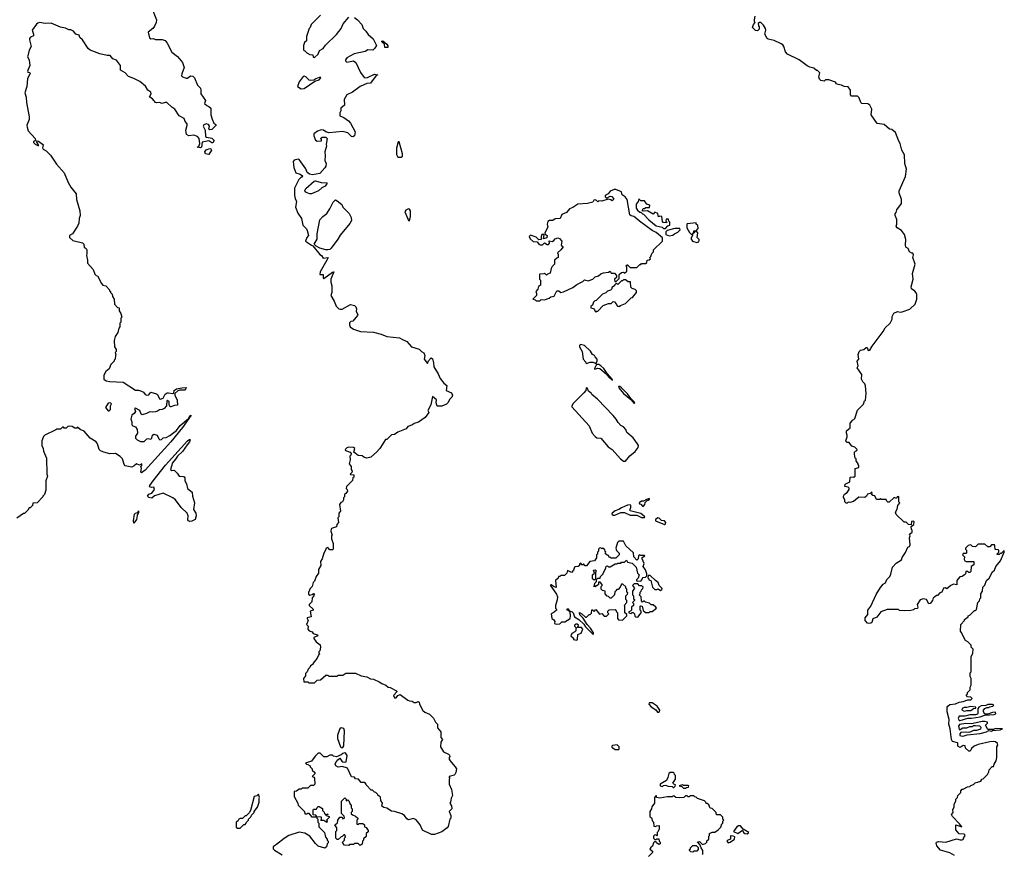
# Model space of a CAD drawing. Extents: x 1966327 to 2147849, y 395140 to 552178.
# Tile 305 of 316: x 2086296 to 2096648, y 512296 to 521066. Entities that reach past the tile are written whole.
import ezdxf

# ---------------------------------------------------------------- set-up
doc = ezdxf.new("R2010")
doc.units = 0

msp = doc.modelspace()

# ---------------------------------------------------------------- linework, layer by layer
at = {"layer": '0CON20XD'}
for points in [[(2087674, 521214), (2087733, 521065), (2087732, 521035), (2087713, 520997), (2087694, 520975), (2087646, 520935), (2087662, 520875), (2087675, 520866), (2087698, 520868), (2087725, 520859), (2087795, 520859), (2087825, 520846), (2087845, 520820), (2087895, 520726), (2087955, 520680), (2088009, 520615), (2088026, 520565), (2087999, 520495), (2087998, 520475), (2088007, 520465), (2088045, 520450), (2088055, 520450), (2088095, 520474), (2088115, 520471), (2088134, 520455), (2088166, 520376), (2088195, 520345), (2088200, 520325), (2088199, 520285), (2088250, 520215), (2088238, 520185), (2088262, 520162), (2088285, 520153), (2088306, 520136), (2088307, 520067), (2088321, 520021), (2088336, 519976), (2088358, 519965), (2088363, 519955), (2088315, 519910), (2088295, 519906), (2088286, 519915), (2088291, 519945), (2088282, 519962), (2088255, 519972), (2088231, 519959), (2088226, 519945), (2088246, 519905), (2088248, 519838), (2088260, 519830), (2088315, 519820), (2088339, 519795), (2088325, 519772), (2088315, 519772), (2088285, 519793), (2088215, 519778), (2088207, 519725), (2088195, 519718), (2088160, 519725), (2088178, 519732), (2088190, 519765), (2088181, 519815), (2088166, 519836), (2088125, 519850), (2088075, 519843), (2088050, 519860), (2088041, 519905), (2088056, 519956), (2088055, 519972), (2088035, 519994), (2088025, 520026), (2087974, 520054), (2087927, 520125), (2087895, 520146), (2087844, 520194), (2087824, 520196), (2087795, 520186), (2087765, 520196), (2087735, 520190), (2087722, 520195), (2087692, 520235), (2087665, 520250), (2087662, 520255), (2087678, 520285), (2087673, 520303), (2087644, 520325), (2087617, 520367), (2087558, 520415), (2087495, 520449), (2087439, 520469), (2087405, 520506), (2087356, 520536), (2087356, 520585), (2087315, 520641), (2087275, 520656), (2087248, 520688), (2087215, 520689), (2087137, 520707), (2087035, 520747), (2087015, 520762), (2086957, 520855), (2086928, 520878), (2086920, 520905), (2086885, 520913), (2086862, 520945), (2086835, 520959), (2086811, 520961), (2086776, 520976), (2086725, 520987), (2086625, 521030), (2086565, 521027), (2086505, 521037), (2086485, 521030), (2086472, 521018), (2086428, 520955), (2086442, 520915), (2086442, 520898), (2086408, 520882), (2086400, 520870), (2086398, 520855), (2086418, 520785), (2086395, 520747), (2086380, 520685), (2086379, 520675), (2086396, 520645), (2086402, 520585), (2086377, 520525), (2086380, 520515), (2086402, 520512), (2086406, 520505), (2086379, 520445), (2086372, 520365), (2086351, 520295), (2086365, 520250), (2086368, 520195), (2086394, 520045), (2086394, 520015), (2086372, 519955), (2086373, 519937), (2086386, 519896), (2086460, 519815), (2086462, 519795), (2086440, 519785), (2086440, 519775), (2086460, 519755), (2086485, 519742), (2086497, 519743), (2086472, 519785), (2086478, 519792), (2086495, 519789), (2086537, 519757), (2086541, 519745), (2086537, 519717), (2086542, 519705), (2086575, 519688), (2086620, 519640), (2086683, 519545), (2086764, 519454), (2086804, 519354), (2086832, 519305), (2086888, 519235), (2086894, 519174), (2086928, 519055), (2086930, 519005), (2086920, 518975), (2086917, 518925), (2086903, 518895), (2086852, 518815), (2086820, 518795), (2086820, 518775), (2086853, 518743), (2086957, 518717), (2086970, 518705), (2086973, 518673), (2086995, 518660), (2087000, 518645), (2087002, 518605), (2086998, 518585), (2087010, 518535), (2087010, 518505), (2087067, 518437), (2087085, 518390), (2087100, 518375), (2087115, 518370), (2087155, 518290), (2087170, 518275), (2087200, 518265), (2087240, 518225), (2087240, 518215), (2087250, 518205), (2087250, 518195), (2087268, 518178), (2087270, 518155), (2087290, 518125), (2087292, 518072), (2087325, 518040), (2087340, 518035), (2087343, 518003), (2087360, 517975), (2087370, 517935), (2087360, 517925), (2087360, 517885), (2087350, 517875), (2087350, 517835), (2087338, 517822), (2087328, 517775), (2087300, 517735), (2087288, 517692), (2087292, 517625), (2087310, 517595), (2087310, 517575), (2087300, 517565), (2087308, 517545), (2087303, 517537), (2087300, 517495), (2087290, 517485), (2087290, 517475), (2087255, 517440), (2087237, 517393), (2087200, 517365), (2087180, 517325), (2087182, 517285), (2087205, 517268), (2087245, 517260), (2087385, 517252), (2087515, 517168), (2087545, 517169), (2087575, 517159), (2087596, 517146), (2087615, 517123), (2087633, 517115), (2087655, 517120), (2087675, 517146), (2087735, 517130), (2087745, 517122), (2087765, 517077), (2087775, 517073), (2087805, 517085), (2087826, 517125), (2087845, 517140), (2087862, 517142), (2087907, 517133), (2087918, 517142), (2087921, 517165), (2087945, 517182), (2088000, 517195), (2088047, 517197), (2088035, 517167), (2087981, 517169), (2087960, 517160), (2087928, 517132), (2087927, 517115), (2087952, 517065), (2087955, 517010), (2087922, 517008), (2087885, 516992), (2087878, 516995), (2087868, 517015), (2087868, 517045), (2087851, 517059), (2087844, 517056), (2087840, 517005), (2087813, 516975), (2087795, 516964), (2087765, 516961), (2087745, 516947), (2087722, 516942), (2087695, 516936), (2087665, 516942), (2087628, 516922), (2087585, 516910), (2087572, 516915), (2087560, 516955), (2087515, 516978), (2087502, 516975), (2087514, 516945), (2087501, 516925), (2087475, 516904), (2087463, 516863), (2087474, 516835), (2087475, 516803), (2087485, 516792), (2087515, 516782), (2087532, 516755), (2087536, 516715), (2087513, 516685), (2087514, 516665), (2087532, 516645), (2087565, 516627), (2087605, 516629), (2087634, 516656), (2087645, 516659), (2087676, 516654), (2087686, 516664), (2087693, 516697), (2087705, 516706), (2087742, 516695), (2087757, 516655), (2087770, 516645), (2087785, 516648), (2087804, 516666), (2087835, 516671), (2087875, 516692), (2087945, 516746), (2087984, 516796), (2088069, 516871), (2088085, 516898), (2088100, 516905), (2088006, 516775), (2087884, 516626), (2087615, 516326), (2087575, 516298), (2087571, 516305), (2087577, 516345), (2087570, 516365), (2087580, 516375), (2087580, 516395), (2087555, 516380), (2087525, 516392), (2087499, 516371), (2087475, 516360), (2087404, 516374), (2087393, 516385), (2087375, 516445), (2087352, 516471), (2087304, 516504), (2087245, 516499), (2087180, 516515), (2087145, 516531), (2087131, 516545), (2087113, 516605), (2087101, 516625), (2087035, 516665), (2086975, 516739), (2086930, 516755), (2086905, 516780), (2086895, 516770), (2086875, 516770), (2086847, 516787), (2086815, 516790), (2086803, 516787), (2086785, 516770), (2086765, 516770), (2086755, 516780), (2086745, 516780), (2086725, 516760), (2086685, 516760), (2086675, 516750), (2086560, 516695), (2086545, 516680), (2086528, 516635), (2086528, 516585), (2086542, 516555), (2086547, 516527), (2086578, 516455), (2086580, 516285), (2086588, 516265), (2086570, 516215), (2086570, 516115), (2086558, 516072), (2086540, 516055), (2086540, 516045), (2086480, 515985), (2086435, 515980), (2086430, 515955), (2086405, 515930), (2086395, 515930), (2086380, 515905), (2086345, 515870), (2086335, 515870), (2086265, 515823)], [(2089815, 521088), (2089847, 521065), (2089894, 521015), (2089907, 520975), (2089936, 520946), (2089959, 520909), (2090011, 520865), (2090046, 520795), (2090031, 520765), (2090010, 520745), (2089955, 520748), (2089927, 520733), (2089813, 520707), (2089736, 520665), (2089721, 520645), (2089723, 520633), (2089735, 520619), (2089805, 520633), (2089830, 520615), (2089879, 520509), (2089917, 520457), (2089933, 520453), (2089952, 520458), (2090025, 520492), (2090060, 520485), (2090045, 520480), (2089985, 520397), (2089944, 520396), (2089876, 520365), (2089795, 520303), (2089735, 520277), (2089708, 520225), (2089712, 520168), (2089674, 520135), (2089672, 520108), (2089660, 520085), (2089660, 520055), (2089705, 520038), (2089753, 520003), (2089775, 519977), (2089824, 519885), (2089815, 519846), (2089797, 519833), (2089785, 519836), (2089747, 519877), (2089695, 519890), (2089547, 519877), (2089515, 519888), (2089490, 519905), (2089465, 519909), (2089426, 519894), (2089388, 519865), (2089387, 519845), (2089405, 519800), (2089425, 519790), (2089468, 519792), (2089470, 519805), (2089460, 519815), (2089475, 519830), (2089515, 519830), (2089527, 519817), (2089518, 519755), (2089522, 519735), (2089504, 519676), (2089509, 519635), (2089505, 519585), (2089517, 519555), (2089513, 519525), (2089503, 519507), (2089451, 519449), (2089375, 519433), (2089342, 519442), (2089320, 519460), (2089305, 519496), (2089235, 519597), (2089225, 519600), (2089183, 519587), (2089170, 519575), (2089178, 519512), (2089200, 519455), (2089245, 519442), (2089270, 519425), (2089265, 519410), (2089255, 519410), (2089230, 519385), (2089186, 519294), (2089186, 519216), (2089192, 519185), (2089207, 519155), (2089197, 519095), (2089220, 519030), (2089257, 518975), (2089274, 518904), (2089312, 518865), (2089319, 518849), (2089332, 518795), (2089316, 518774), (2089300, 518735), (2089364, 518694), (2089377, 518687), (2089452, 518595), (2089468, 518585), (2089485, 518558), (2089538, 518565), (2089526, 518535), (2089454, 518415), (2089450, 518385), (2089487, 518387), (2089488, 518348), (2089495, 518343), (2089585, 518410), (2089600, 518415), (2089567, 518335), (2089566, 518306), (2089577, 518265), (2089577, 518195), (2089568, 518165), (2089602, 518105), (2089624, 518054), (2089650, 518025), (2089665, 518020), (2089685, 518020), (2089775, 518070), (2089815, 518060), (2089830, 518045), (2089837, 518025), (2089833, 517995), (2089850, 517965), (2089848, 517955), (2089800, 517895), (2089778, 517892), (2089763, 517877), (2089762, 517855), (2089770, 517835), (2089805, 517812), (2089880, 517785), (2090015, 517779), (2090095, 517759), (2090155, 517734), (2090288, 517718), (2090313, 517705), (2090365, 517682), (2090415, 517623), (2090495, 517600), (2090520, 517575), (2090545, 517562), (2090556, 517534), (2090550, 517495), (2090585, 517450), (2090594, 517476), (2090622, 517508), (2090635, 517500), (2090648, 517455), (2090650, 517415), (2090695, 517340), (2090715, 517290), (2090754, 517244), (2090787, 517217), (2090780, 517165), (2090835, 517140), (2090848, 517115), (2090840, 517095), (2090820, 517075), (2090798, 517035), (2090785, 517022), (2090735, 517000), (2090685, 517000), (2090674, 517036), (2090677, 517067), (2090635, 517102), (2090618, 517015), (2090588, 516955), (2090597, 516935), (2090560, 516880), (2090488, 516832), (2090445, 516818), (2090425, 516804), (2090378, 516785), (2090358, 516762), (2090272, 516728), (2090235, 516703), (2090205, 516698), (2090155, 516650), (2090142, 516648), (2090125, 516620), (2090083, 516555), (2090048, 516515), (2089988, 516465), (2089945, 516452), (2089913, 516463), (2089897, 516477), (2089855, 516482), (2089810, 516515), (2089818, 516555), (2089807, 516567), (2089755, 516569), (2089735, 516563), (2089718, 516545), (2089720, 516535), (2089770, 516515), (2089782, 516502), (2089778, 516485), (2089768, 516475), (2089772, 516435), (2089760, 516395), (2089782, 516365), (2089782, 516335), (2089790, 516315), (2089787, 516303), (2089770, 516285), (2089775, 516280), (2089808, 516278), (2089810, 516255), (2089800, 516245), (2089795, 516220), (2089732, 516155), (2089728, 516135), (2089738, 516125), (2089742, 516105), (2089725, 516080), (2089710, 516075), (2089710, 516045), (2089700, 516035), (2089700, 516015), (2089690, 515995), (2089674, 515986), (2089658, 515965), (2089670, 515895), (2089650, 515875), (2089650, 515835), (2089640, 515825), (2089647, 515775), (2089630, 515755), (2089625, 515730), (2089575, 515712), (2089570, 515705), (2089567, 515685), (2089580, 515645), (2089573, 515635), (2089573, 515605), (2089590, 515555), (2089590, 515495), (2089585, 515490), (2089555, 515490), (2089535, 515512), (2089518, 515505), (2089512, 515485), (2089492, 515455), (2089477, 515393), (2089460, 515365), (2089462, 515325), (2089438, 515282), (2089438, 515245), (2089413, 515207), (2089395, 515160), (2089383, 515147), (2089372, 515105), (2089349, 515081), (2089331, 515041), (2089333, 515023), (2089345, 515012), (2089372, 515018), (2089385, 515030), (2089400, 515025), (2089390, 515015), (2089390, 515005), (2089370, 514985), (2089367, 514943), (2089340, 514915), (2089340, 514905), (2089380, 514865), (2089380, 514855), (2089350, 514845), (2089360, 514785), (2089320, 514775), (2089318, 514765), (2089328, 514745), (2089311, 514705), (2089328, 514685), (2089327, 514655), (2089338, 514638), (2089370, 514625), (2089380, 514610), (2089422, 514595), (2089430, 514585), (2089390, 514565), (2089390, 514555), (2089412, 514522), (2089455, 514490), (2089458, 514465), (2089450, 514425), (2089440, 514415), (2089440, 514405), (2089450, 514395), (2089442, 514388), (2089425, 514350), (2089380, 514295), (2089380, 514285), (2089352, 514268), (2089348, 514252), (2089330, 514235), (2089320, 514205), (2089302, 514188), (2089300, 514165), (2089280, 514135), (2089282, 514102), (2089325, 514100), (2089335, 514090), (2089395, 514090), (2089422, 514118), (2089458, 514122), (2089515, 514170), (2089535, 514170), (2089545, 514160), (2089635, 514160), (2089645, 514170), (2089695, 514170), (2089725, 514190), (2089825, 514190), (2089885, 514162), (2089945, 514152), (2089985, 514132), (2090015, 514128), (2090075, 514102), (2090105, 514082), (2090146, 514066), (2090170, 514045), (2090192, 514042), (2090257, 514007), (2090260, 513995), (2090226, 513955), (2090235, 513931), (2090255, 513933), (2090272, 513955), (2090295, 513968), (2090375, 513908), (2090395, 513899), (2090423, 513897)], [(2089460, 521115), (2089360, 521015), (2089350, 520985), (2089340, 520975), (2089312, 520888), (2089310, 520845), (2089290, 520825), (2089280, 520795), (2089280, 520745), (2089295, 520740), (2089315, 520718), (2089345, 520700), (2089378, 520698), (2089382, 520672), (2089395, 520670), (2089433, 520705), (2089448, 520742), (2089485, 520763), (2089511, 520799), (2089625, 520910), (2089677, 520975), (2089698, 521022), (2089755, 521094)], [(2095503, 515887), (2095522, 515918), (2095530, 515955), (2095550, 515985), (2095540, 515995), (2095540, 516045), (2095535, 516050), (2095522, 516048), (2095515, 516030), (2095492, 516038), (2095438, 515992), (2095425, 515990), (2095412, 516002), (2095405, 516020), (2095355, 516020), (2095345, 516030), (2095335, 516020), (2095305, 516020), (2095288, 516058), (2095265, 516060), (2095252, 516072), (2095260, 516085), (2095255, 516100), (2095238, 516082), (2095210, 516075), (2095200, 516055), (2095182, 516038), (2095118, 516042), (2095062, 515998), (2095025, 515988), (2095005, 515990), (2094995, 515980), (2094985, 515980), (2094973, 515993), (2094972, 516015), (2094958, 516038), (2094958, 516055), (2094968, 516075), (2094995, 516092), (2095018, 516125), (2095016, 516136), (2095005, 516148), (2094970, 516155), (2094975, 516180), (2095023, 516205), (2095027, 516253), (2095058, 516258), (2095065, 516250), (2095080, 516265), (2095080, 516345), (2095120, 516355), (2095120, 516375), (2095110, 516385), (2095110, 516395), (2095090, 516425), (2095090, 516445), (2095080, 516455), (2095073, 516497), (2095073, 516517), (2095082, 516528), (2095096, 516534), (2095100, 516545), (2095075, 516570), (2095045, 516580), (2095018, 516618), (2094995, 516618), (2094984, 516624), (2094981, 516635), (2094997, 516677), (2094997, 516697), (2094988, 516715), (2094988, 516742), (2095026, 516774), (2095028, 516822), (2095050, 516845), (2095052, 516858), (2095065, 516860), (2095075, 516870), (2095105, 516960), (2095168, 517022), (2095180, 517055), (2095190, 517065), (2095196, 517135), (2095190, 517215), (2095182, 517235), (2095160, 517255), (2095147, 517285), (2095150, 517335), (2095102, 517405), (2095110, 517425), (2095102, 517475), (2095120, 517495), (2095112, 517545), (2095124, 517576), (2095135, 517590), (2095173, 517597), (2095195, 517618), (2095206, 517616), (2095217, 517587), (2095235, 517588), (2095259, 517631), (2095376, 517785), (2095396, 517824), (2095448, 517872), (2095468, 517915), (2095470, 517945), (2095485, 517980), (2095525, 517998), (2095555, 517990), (2095576, 517994), (2095655, 518020), (2095710, 518075), (2095728, 518125), (2095728, 518175), (2095722, 518192), (2095709, 518209), (2095674, 518234), (2095668, 518255), (2095690, 518335), (2095683, 518395), (2095710, 518495), (2095688, 518565), (2095692, 518592), (2095685, 518610), (2095675, 518610), (2095652, 518625), (2095638, 518658), (2095612, 518672), (2095608, 518695), (2095613, 518753), (2095598, 518805), (2095569, 518849), (2095522, 518875), (2095512, 518895), (2095518, 518915), (2095518, 518965), (2095500, 519005), (2095500, 519025), (2095512, 519038), (2095520, 519065), (2095567, 519133), (2095567, 519175), (2095544, 519244), (2095544, 519265), (2095608, 519415), (2095620, 519495), (2095603, 519555), (2095600, 519645), (2095570, 519695), (2095552, 519765), (2095538, 519788), (2095505, 519880), (2095465, 519910), (2095440, 519915), (2095385, 519962), (2095310, 519975), (2095248, 520065), (2095257, 520125), (2095236, 520166), (2095215, 520180), (2095150, 520185), (2095140, 520195), (2095122, 520245), (2095105, 520260), (2095041, 520261), (2095030, 520275), (2095030, 520325), (2095005, 520360), (2094965, 520362), (2094937, 520377), (2094903, 520383), (2094885, 520390), (2094875, 520410), (2094802, 520432), (2094768, 520432), (2094755, 520420), (2094720, 520425), (2094705, 520440), (2094697, 520465), (2094707, 520507), (2094685, 520530), (2094675, 520530), (2094647, 520557), (2094605, 520568), (2094575, 520582), (2094490, 520645), (2094370, 520705), (2094348, 520728), (2094330, 520785), (2094320, 520800), (2094302, 520812), (2094227, 520847), (2094165, 520862), (2094155, 520870), (2094132, 520915), (2094140, 520955), (2094138, 520975), (2094115, 521010), (2094090, 521035), (2094073, 521037), (2094060, 521025), (2094063, 521003), (2094072, 520992), (2094070, 520965), (2094055, 520950), (2094032, 520952), (2094002, 520985), (2094010, 521015), (2094030, 521035), (2094023, 521043), (2094020, 521065), (2094030, 521105)], [(2090165, 520773), (2090134, 520774), (2090130, 520810), (2090102, 520835), (2090105, 520842), (2090115, 520844), (2090155, 520809), (2090165, 520792), (2090165, 520773)], [(2089255, 520338), (2089285, 520344), (2089400, 520420), (2089444, 520435), (2089462, 520455), (2089455, 520461), (2089445, 520458), (2089408, 520445), (2089389, 520431), (2089356, 520426), (2089341, 520431), (2089303, 520465), (2089285, 520471), (2089275, 520467), (2089235, 520411), (2089218, 520365), (2089255, 520338)], [(2088285, 519647), (2088250, 519655), (2088242, 519675), (2088255, 519698), (2088295, 519710), (2088305, 519708), (2088312, 519695), (2088285, 519647)], [(2090305, 519620), (2090319, 519631), (2090322, 519655), (2090285, 519783), (2090275, 519781), (2090259, 519715), (2090257, 519647), (2090272, 519621), (2090305, 519620)], [(2089365, 519234), (2089345, 519234), (2089308, 519248), (2089297, 519255), (2089294, 519265), (2089305, 519289), (2089392, 519368), (2089405, 519372), (2089464, 519354), (2089525, 519350), (2089530, 519345), (2089507, 519315), (2089473, 519297), (2089437, 519265), (2089365, 519234)], [(2091765, 518110), (2091778, 518122), (2091815, 518120), (2091862, 518135), (2091880, 518150), (2091915, 518158), (2091945, 518212), (2091965, 518212), (2091987, 518197), (2092015, 518202), (2092112, 518248), (2092155, 518280), (2092218, 518312), (2092235, 518328), (2092275, 518320), (2092302, 518328), (2092322, 518338), (2092345, 518360), (2092380, 518370), (2092405, 518392), (2092435, 518402), (2092485, 518410), (2092505, 518420), (2092515, 518400), (2092548, 518398), (2092570, 518375), (2092570, 518355), (2092550, 518335), (2092552, 518312), (2092565, 518310), (2092598, 518342), (2092600, 518385), (2092622, 518408), (2092645, 518410), (2092655, 518400), (2092678, 518422), (2092680, 518465), (2092670, 518475), (2092682, 518488), (2092688, 518488), (2092715, 518460), (2092785, 518460), (2092815, 518490), (2092825, 518490), (2092835, 518500), (2092875, 518500), (2092888, 518512), (2092892, 518538), (2092915, 518540), (2092928, 518552), (2092920, 518565), (2092930, 518575), (2092942, 518608), (2092960, 518625), (2092960, 518645), (2093053, 518735), (2093053, 518773), (2092988, 518828), (2092945, 518849), (2092812, 518945), (2092785, 518972), (2092754, 518994), (2092724, 519004), (2092710, 519015), (2092684, 519174), (2092662, 519202), (2092632, 519225), (2092623, 519255), (2092565, 519280), (2092545, 519280), (2092505, 519262), (2092482, 519235), (2092450, 519215), (2092452, 519202), (2092465, 519190), (2092505, 519208), (2092520, 519205), (2092540, 519185), (2092540, 519175), (2092525, 519160), (2092512, 519172), (2092482, 519178), (2092415, 519158), (2092385, 519160), (2092375, 519150), (2092360, 519165), (2092345, 519170), (2092334, 519166), (2092322, 519148), (2092265, 519132), (2092165, 519127), (2092111, 519089), (2092078, 519075), (2092045, 519038), (2091995, 519017), (2091980, 518975), (2091925, 518970), (2091900, 518955), (2091867, 518953), (2091847, 518943), (2091840, 518915), (2091850, 518885), (2091818, 518825), (2091820, 518810), (2091840, 518795), (2091837, 518773), (2091802, 518762), (2091810, 518805), (2091785, 518807), (2091777, 518785), (2091780, 518755), (2091755, 518752), (2091725, 518780), (2091665, 518800), (2091652, 518785), (2091662, 518762), (2091693, 518733), (2091735, 518730), (2091754, 518704), (2091767, 518697), (2091792, 518698), (2091815, 518720), (2091840, 518700), (2091855, 518700), (2091867, 518715), (2091862, 518738), (2091895, 518732), (2091912, 518745), (2091925, 518760), (2091955, 518772), (2091970, 518765), (2091997, 518737), (2091990, 518695), (2092010, 518675), (2091986, 518644), (2091950, 518615), (2091958, 518595), (2091957, 518563), (2091942, 518558), (2091920, 518535), (2091920, 518495), (2091895, 518470), (2091883, 518447), (2091875, 518400), (2091845, 518390), (2091835, 518380), (2091815, 518400), (2091808, 518392), (2091765, 518390), (2091760, 518385), (2091760, 518335), (2091770, 518325), (2091770, 518275), (2091752, 518258), (2091745, 518230), (2091723, 518207), (2091730, 518185), (2091728, 518165), (2091690, 518125), (2091715, 518120), (2091725, 518110), (2091765, 518110)], [(2089514, 518644), (2089452, 518662), (2089412, 518682), (2089393, 518705), (2089422, 518758), (2089422, 518815), (2089451, 518959), (2089484, 518996), (2089525, 519027), (2089556, 519075), (2089592, 519148), (2089615, 519170), (2089635, 519161), (2089683, 519123), (2089695, 519095), (2089759, 519029), (2089782, 518985), (2089783, 518955), (2089767, 518923), (2089665, 518800), (2089642, 518758), (2089569, 518661), (2089555, 518649), (2089535, 518644), (2089514, 518644)], [(2093085, 518870), (2093112, 518898), (2093130, 518905), (2093130, 518935), (2093120, 518945), (2093118, 518968), (2093092, 518968), (2093090, 518945), (2093100, 518935), (2093095, 518930), (2093063, 518933), (2093053, 518943), (2093048, 518995), (2093025, 519000), (2093012, 518992), (2093005, 519028), (2092975, 519040), (2092955, 519020), (2092897, 519057), (2092852, 519052), (2092840, 519065), (2092855, 519080), (2092865, 519080), (2092878, 519092), (2092918, 519092), (2092920, 519115), (2092890, 519125), (2092865, 519160), (2092825, 519160), (2092805, 519180), (2092800, 519155), (2092778, 519125), (2092778, 519085), (2092792, 519062), (2092815, 519040), (2092825, 519040), (2092843, 519023), (2092855, 519020), (2092911, 518961), (2092989, 518899), (2093052, 518882), (2093065, 518870), (2093085, 518870)], [(2090395, 518949), (2090405, 518995), (2090405, 519055), (2090395, 519073), (2090385, 519075), (2090357, 519063), (2090346, 519045), (2090375, 518971), (2090385, 518954), (2090395, 518949)], [(2093415, 518722), (2093435, 518730), (2093440, 518745), (2093440, 518755), (2093420, 518775), (2093427, 518823), (2093410, 518845), (2093430, 518870), (2093425, 518900), (2093410, 518915), (2093408, 518928), (2093315, 518920), (2093310, 518915), (2093310, 518875), (2093337, 518827), (2093355, 518810), (2093370, 518810), (2093380, 518820), (2093384, 518846), (2093400, 518845), (2093395, 518830), (2093370, 518810), (2093370, 518795), (2093352, 518765), (2093370, 518735), (2093415, 518722)], [(2093125, 518792), (2093162, 518798), (2093180, 518815), (2093215, 518830), (2093240, 518855), (2093238, 518868), (2093185, 518868), (2093102, 518848), (2093090, 518835), (2093090, 518805), (2093125, 518792)], [(2092355, 517990), (2092365, 518000), (2092375, 518000), (2092432, 518058), (2092485, 518080), (2092515, 518080), (2092535, 518100), (2092548, 518098), (2092568, 518078), (2092570, 518065), (2092582, 518052), (2092605, 518050), (2092612, 518058), (2092665, 518082), (2092725, 518140), (2092740, 518145), (2092780, 518195), (2092780, 518215), (2092768, 518228), (2092735, 518240), (2092722, 518252), (2092718, 518308), (2092695, 518310), (2092665, 518330), (2092645, 518330), (2092635, 518320), (2092622, 518318), (2092585, 518280), (2092575, 518290), (2092562, 518288), (2092550, 518275), (2092550, 518265), (2092522, 518248), (2092520, 518235), (2092508, 518222), (2092475, 518210), (2092458, 518192), (2092422, 518178), (2092358, 518112), (2092342, 518108), (2092330, 518095), (2092318, 518062), (2092302, 518048), (2092300, 518035), (2092328, 518028), (2092340, 518015), (2092342, 518002), (2092355, 517990)], [(2092355, 517450), (2092367, 517473), (2092368, 517495), (2092345, 517520), (2092340, 517535), (2092320, 517545), (2092298, 517578), (2092235, 517640), (2092192, 517648), (2092182, 517638), (2092182, 517625), (2092208, 517575), (2092220, 517495), (2092250, 517465), (2092250, 517455), (2092255, 517450), (2092295, 517462), (2092325, 517462), (2092355, 517450)], [(2092525, 517273), (2092530, 517275), (2092526, 517285), (2092473, 517343), (2092438, 517398), (2092405, 517426), (2092385, 517437), (2092362, 517438), (2092338, 517395), (2092341, 517391), (2092375, 517401), (2092397, 517397), (2092462, 517342), (2092489, 517305), (2092525, 517273)], [(2092665, 516422), (2092712, 516478), (2092766, 516525), (2092798, 516565), (2092802, 516585), (2092793, 516605), (2092745, 516668), (2092680, 516725), (2092668, 516755), (2092645, 516782), (2092617, 516797), (2092587, 516827), (2092566, 516865), (2092535, 516901), (2092371, 517075), (2092312, 517122), (2092305, 517137), (2092278, 517158), (2092265, 517186), (2092255, 517192), (2092251, 517189), (2092247, 517165), (2092229, 517141), (2092115, 517029), (2092101, 517005), (2092102, 516992), (2092283, 516795), (2092314, 516715), (2092345, 516680), (2092365, 516666), (2092405, 516663), (2092484, 516574), (2092526, 516546), (2092612, 516445), (2092645, 516423), (2092665, 516422)], [(2092755, 517030), (2092762, 517035), (2092756, 517045), (2092720, 517080), (2092685, 517131), (2092625, 517192), (2092605, 517208), (2092591, 517209), (2092594, 517195), (2092644, 517135), (2092720, 517070), (2092755, 517030)], [(2087225, 516952), (2087235, 516953), (2087249, 516965), (2087250, 517005), (2087262, 517025), (2087250, 517035), (2087225, 517031), (2087197, 516987), (2087225, 516952)], [(2088085, 515788), (2088069, 515795), (2088064, 515805), (2088066, 515845), (2088056, 515876), (2087993, 515933), (2087934, 516015), (2087907, 516035), (2087805, 516086), (2087713, 516057), (2087685, 516034), (2087655, 516038), (2087641, 516055), (2087654, 516076), (2087686, 516084), (2087712, 516125), (2087705, 516147), (2087684, 516144), (2087662, 516152), (2087664, 516165), (2087700, 516215), (2087830, 516380), (2088061, 516635), (2088085, 516652), (2088089, 516645), (2088082, 516625), (2088055, 516594), (2088008, 516522), (2087955, 516473), (2087935, 516443), (2087902, 516405), (2087883, 516333), (2087895, 516323), (2087915, 516328), (2087923, 516323), (2087952, 516295), (2087973, 516263), (2088015, 516262), (2088026, 516256), (2088032, 516245), (2088032, 516215), (2088048, 516185), (2088060, 516135), (2088110, 516095), (2088112, 516055), (2088132, 515985), (2088123, 515915), (2088147, 515875), (2088151, 515845), (2088142, 515808), (2088105, 515792), (2088085, 515788)], [(2092855, 515950), (2092870, 515965), (2092872, 515988), (2092892, 516008), (2092905, 516010), (2092918, 516022), (2092918, 516028), (2092885, 516020), (2092855, 516000), (2092835, 516000), (2092810, 515985), (2092812, 515972), (2092828, 515968), (2092845, 515950), (2092855, 515950)], [(2087495, 515770), (2087492, 515795), (2087504, 515865), (2087515, 515876), (2087538, 515882), (2087545, 515898), (2087545, 515880), (2087530, 515850), (2087525, 515808), (2087495, 515770)], [(2092835, 515828), (2092865, 515830), (2092870, 515835), (2092825, 515872), (2092715, 515900), (2092710, 515905), (2092722, 515935), (2092722, 515955), (2092713, 515963), (2092685, 515960), (2092625, 515932), (2092597, 515913), (2092555, 515900), (2092524, 515876), (2092520, 515865), (2092534, 515854), (2092553, 515853), (2092615, 515882), (2092655, 515882), (2092715, 515853), (2092785, 515852), (2092835, 515828)], [(2096125, 512272), (2096075, 512302), (2095979, 512329), (2095940, 512375), (2095932, 512405), (2095936, 512414), (2095955, 512422), (2096035, 512414), (2096145, 512450), (2096185, 512438), (2096205, 512438), (2096220, 512445), (2096220, 512455), (2096238, 512482), (2096235, 512490), (2096225, 512498), (2096175, 512500), (2096140, 512545), (2096140, 512595), (2096200, 512575), (2096178, 512608), (2096103, 512685), (2096092, 512705), (2096110, 512725), (2096108, 512755), (2096120, 512785), (2096120, 512815), (2096140, 512845), (2096140, 512865), (2096157, 512883), (2096160, 512905), (2096190, 512935), (2096190, 512955), (2096205, 512970), (2096215, 512970), (2096263, 512997), (2096285, 513000), (2096295, 513010), (2096325, 513020), (2096343, 513037), (2096400, 513055), (2096410, 513065), (2096410, 513075), (2096425, 513080), (2096470, 513125), (2096487, 513153), (2096490, 513175), (2096522, 513208), (2096535, 513210), (2096540, 513235), (2096562, 513268), (2096570, 513305), (2096570, 513415), (2096580, 513435), (2096575, 513450), (2096555, 513468), (2096535, 513473), (2096495, 513470), (2096375, 513442), (2096330, 513425), (2096302, 513398), (2096298, 513382), (2096285, 513370), (2096275, 513370), (2096242, 513402), (2096238, 513428), (2096215, 513430), (2096185, 513410), (2096160, 513425), (2096160, 513455), (2096155, 513460), (2096104, 513474), (2096094, 513494), (2096080, 513605), (2096066, 513655), (2096067, 513705), (2096048, 513785), (2096047, 513833), (2096054, 513846), (2096075, 513862), (2096135, 513868), (2096173, 513887), (2096215, 513892), (2096265, 513910), (2096295, 513910), (2096310, 513925), (2096295, 513940), (2096262, 513942), (2096250, 513955), (2096250, 513965), (2096260, 513975), (2096262, 513988), (2096290, 514015), (2096290, 514045), (2096300, 514065), (2096300, 514135), (2096290, 514155), (2096290, 514195), (2096300, 514205), (2096300, 514365), (2096317, 514403), (2096320, 514445), (2096300, 514465), (2096300, 514485), (2096265, 514520), (2096240, 514535), (2096193, 514623), (2096188, 514635), (2096192, 514705), (2096230, 514745), (2096230, 514755), (2096270, 514785), (2096270, 514795), (2096285, 514800), (2096335, 514850), (2096345, 514850), (2096357, 514863), (2096370, 514935), (2096387, 514953), (2096390, 514975), (2096400, 514985), (2096403, 515027), (2096420, 515055), (2096422, 515095), (2096444, 515116), (2096462, 515165), (2096489, 515191), (2096524, 515256), (2096544, 515276), (2096558, 515315), (2096607, 515375), (2096648, 515465), (2096648, 515478), (2096642, 515478), (2096615, 515450), (2096605, 515450), (2096595, 515440), (2096575, 515440), (2096570, 515445), (2096590, 515465), (2096590, 515485), (2096585, 515490), (2096552, 515492), (2096550, 515535), (2096545, 515540), (2096515, 515540), (2096495, 515520), (2096475, 515520), (2096445, 515550), (2096375, 515550), (2096345, 515522), (2096313, 515523), (2096295, 515540), (2096270, 515535), (2096240, 515505), (2096240, 515495), (2096250, 515485), (2096250, 515455), (2096245, 515450), (2096215, 515450), (2096210, 515435), (2096230, 515415), (2096227, 515387), (2096235, 515372), (2096247, 515367), (2096328, 515368), (2096328, 515332), (2096300, 515315), (2096298, 515262), (2096285, 515250), (2096275, 515250), (2096265, 515260), (2096245, 515260), (2096240, 515235), (2096230, 515225), (2096205, 515210), (2096180, 515205), (2096150, 515165), (2096148, 515122), (2096113, 515127), (2096086, 515114), (2096045, 515080), (2096025, 515088), (2096010, 515085), (2095990, 515045), (2095970, 515035), (2095945, 515010), (2095935, 515010), (2095915, 514990), (2095900, 514985), (2095892, 514955), (2095870, 514925), (2095855, 514922), (2095830, 514965), (2095795, 514973), (2095765, 514963), (2095731, 514915), (2095740, 514885), (2095737, 514873), (2095705, 514870), (2095692, 514858), (2095665, 514850), (2095595, 514848), (2095545, 514850), (2095535, 514860), (2095415, 514862), (2095350, 514835), (2095308, 514782), (2095267, 514763), (2095254, 514726), (2095244, 514716), (2095225, 514713), (2095209, 514719), (2095187, 514745), (2095187, 514775), (2095213, 514807), (2095214, 514856), (2095245, 514898), (2095302, 515018), (2095346, 515094), (2095375, 515128), (2095399, 515141), (2095412, 515178), (2095445, 515210), (2095456, 515234), (2095474, 515306), (2095511, 515349), (2095566, 515384), (2095573, 515407), (2095608, 515462), (2095633, 515517), (2095650, 515525), (2095657, 515543), (2095652, 515615), (2095658, 515635), (2095650, 515655), (2095678, 515675), (2095680, 515695), (2095673, 515703), (2095670, 515735), (2095698, 515755), (2095699, 515785), (2095695, 515790), (2095674, 515786), (2095668, 515752), (2095640, 515755), (2095615, 515780), (2095595, 515780), (2095512, 515862), (2095503, 515887)], [(2093075, 515754), (2093087, 515763), (2093090, 515775), (2093075, 515793), (2093045, 515798), (2093021, 515821), (2093005, 515827), (2092982, 515808), (2092980, 515795), (2093075, 515754)], [(2092325, 514600), (2092330, 514605), (2092328, 514615), (2092298, 514665), (2092262, 514702), (2092219, 514769), (2092184, 514804), (2092182, 514828), (2092206, 514816), (2092245, 514780), (2092255, 514780), (2092282, 514808), (2092295, 514810), (2092308, 514822), (2092312, 514858), (2092318, 514858), (2092335, 514840), (2092355, 514860), (2092392, 514812), (2092415, 514820), (2092442, 514792), (2092465, 514790), (2092490, 514815), (2092480, 514825), (2092480, 514845), (2092492, 514858), (2092555, 514860), (2092568, 514848), (2092570, 514835), (2092580, 514825), (2092580, 514765), (2092592, 514752), (2092635, 514750), (2092680, 514795), (2092678, 514808), (2092660, 514825), (2092660, 514895), (2092650, 514905), (2092680, 514935), (2092680, 514955), (2092670, 514965), (2092670, 515005), (2092688, 515022), (2092690, 515035), (2092680, 515045), (2092680, 515075), (2092670, 515085), (2092668, 515098), (2092638, 515128), (2092622, 515128), (2092610, 515095), (2092588, 515072), (2092575, 515070), (2092562, 515058), (2092553, 515047), (2092550, 515015), (2092515, 514980), (2092505, 514980), (2092488, 514998), (2092472, 515002), (2092450, 515025), (2092450, 515055), (2092425, 515060), (2092410, 515075), (2092410, 515105), (2092420, 515115), (2092420, 515125), (2092398, 515148), (2092382, 515148), (2092380, 515125), (2092365, 515110), (2092355, 515110), (2092345, 515100), (2092330, 515105), (2092340, 515115), (2092342, 515138), (2092360, 515155), (2092362, 515178), (2092375, 515190), (2092398, 515192), (2092402, 515208), (2092430, 515235), (2092430, 515245), (2092460, 515295), (2092462, 515318), (2092475, 515320), (2092485, 515310), (2092505, 515310), (2092555, 515340), (2092575, 515340), (2092585, 515350), (2092615, 515350), (2092625, 515360), (2092655, 515360), (2092675, 515380), (2092685, 515360), (2092735, 515350), (2092778, 515305), (2092790, 515245), (2092810, 515225), (2092798, 515192), (2092780, 515175), (2092782, 515162), (2092825, 515160), (2092838, 515172), (2092840, 515185), (2092852, 515198), (2092875, 515200), (2092890, 515215), (2092890, 515235), (2092877, 515277), (2092850, 515315), (2092860, 515345), (2092840, 515395), (2092842, 515408), (2092870, 515425), (2092865, 515430), (2092825, 515430), (2092813, 515437), (2092802, 515425), (2092797, 515393), (2092785, 515380), (2092752, 515415), (2092748, 515458), (2092670, 515530), (2092645, 515580), (2092595, 515580), (2092583, 515567), (2092562, 515505), (2092572, 515482), (2092600, 515455), (2092600, 515435), (2092565, 515400), (2092515, 515400), (2092505, 515410), (2092492, 515412), (2092488, 515428), (2092472, 515432), (2092452, 515452), (2092460, 515465), (2092450, 515475), (2092448, 515488), (2092428, 515508), (2092415, 515500), (2092405, 515510), (2092392, 515508), (2092380, 515495), (2092380, 515475), (2092370, 515465), (2092370, 515445), (2092360, 515435), (2092360, 515405), (2092338, 515372), (2092292, 515368), (2092255, 515320), (2092242, 515322), (2092225, 515340), (2092215, 515330), (2092205, 515330), (2092195, 515350), (2092182, 515338), (2092180, 515325), (2092168, 515312), (2092135, 515310), (2092130, 515305), (2092120, 515275), (2092098, 515252), (2092055, 515270), (2092048, 515242), (2092025, 515220), (2091985, 515220), (2091975, 515210), (2091962, 515208), (2091958, 515192), (2091930, 515165), (2091938, 515092), (2091915, 515098), (2091885, 515120), (2091873, 515117), (2091941, 515021), (2091951, 514995), (2091948, 514962), (2091930, 514905), (2091930, 514875), (2091940, 514865), (2091940, 514855), (2091915, 514832), (2091884, 514816), (2091890, 514765), (2091913, 514753), (2091922, 514735), (2091920, 514715), (2091935, 514708), (2091975, 514712), (2091995, 514730), (2092027, 514733), (2092082, 514765), (2092088, 514795), (2092082, 514832), (2092070, 514850), (2092055, 514850), (2092050, 514865), (2092055, 514870), (2092065, 514868), (2092070, 514850), (2092105, 514838), (2092116, 514826), (2092130, 514785), (2092176, 514756), (2092226, 514706), (2092245, 514678), (2092325, 514600)], [(2092335, 515170), (2092320, 515185), (2092320, 515225), (2092340, 515245), (2092330, 515275), (2092345, 515280), (2092360, 515265), (2092350, 515255), (2092350, 515185), (2092335, 515170)], [(2093035, 515060), (2093050, 515075), (2093048, 515085), (2093020, 515115), (2093010, 515145), (2092980, 515165), (2092925, 515220), (2092902, 515218), (2092900, 515195), (2092910, 515185), (2092910, 515175), (2092930, 515165), (2092950, 515095), (2092975, 515070), (2092995, 515070), (2093008, 515078), (2093035, 515060)], [(2092795, 514782), (2092830, 514825), (2092830, 514845), (2092820, 514855), (2092820, 514895), (2092825, 514900), (2092840, 514895), (2092852, 514852), (2092875, 514830), (2092915, 514830), (2092925, 514840), (2092945, 514840), (2092990, 514875), (2092986, 514886), (2092955, 514910), (2092935, 514912), (2092917, 514927), (2092875, 514940), (2092865, 514950), (2092855, 514950), (2092845, 514940), (2092832, 514952), (2092830, 514995), (2092810, 515015), (2092820, 515025), (2092820, 515045), (2092830, 515055), (2092832, 515068), (2092848, 515082), (2092850, 515095), (2092835, 515110), (2092812, 515112), (2092795, 515130), (2092755, 515130), (2092740, 515115), (2092760, 515085), (2092740, 515055), (2092740, 515015), (2092750, 515005), (2092750, 514975), (2092760, 514965), (2092760, 514955), (2092740, 514935), (2092750, 514925), (2092750, 514905), (2092730, 514885), (2092730, 514855), (2092718, 514842), (2092702, 514838), (2092700, 514825), (2092725, 514820), (2092735, 514830), (2092745, 514830), (2092760, 514815), (2092762, 514792), (2092773, 514783), (2092795, 514782)], [(2092155, 514540), (2092160, 514545), (2092163, 514597), (2092198, 514612), (2092218, 514655), (2092202, 514672), (2092162, 514672), (2092170, 514695), (2092157, 514707), (2092145, 514708), (2092130, 514695), (2092130, 514685), (2092150, 514665), (2092143, 514657), (2092142, 514638), (2092133, 514627), (2092100, 514610), (2092090, 514585), (2092118, 514558), (2092120, 514545), (2092155, 514540)], [(2090423, 513897), (2090445, 513884), (2090465, 513882), (2090485, 513892), (2090495, 513888), (2090498, 513865), (2090535, 513800), (2090555, 513780), (2090605, 513760), (2090648, 513718), (2090668, 513675), (2090688, 513655), (2090690, 513615), (2090722, 513575), (2090724, 513514), (2090740, 513495), (2090723, 513467), (2090720, 513415), (2090750, 513365), (2090805, 513340), (2090815, 513330), (2090818, 513315), (2090810, 513305), (2090813, 513283), (2090835, 513250), (2090876, 513206), (2090888, 513185), (2090882, 513145), (2090872, 513125), (2090865, 513118), (2090810, 513105), (2090810, 513095), (2090820, 513085), (2090810, 513075), (2090813, 513025), (2090837, 512967), (2090848, 512905), (2090832, 512875), (2090827, 512833), (2090820, 512825), (2090837, 512797), (2090838, 512765), (2090810, 512735), (2090828, 512695), (2090830, 512665), (2090820, 512655), (2090802, 512578), (2090790, 512565), (2090735, 512522), (2090656, 512494), (2090627, 512493), (2090531, 512541), (2090507, 512597), (2090465, 512648), (2090435, 512662), (2090385, 512648), (2090365, 512660), (2090340, 512695), (2090315, 512710), (2090236, 512736), (2090205, 512738), (2090155, 512773), (2090125, 512778), (2090104, 512794), (2090110, 512825), (2090093, 512853), (2090088, 512888), (2090075, 512900), (2090065, 512900), (2090060, 512915), (2090040, 512935), (2090025, 512940), (2090005, 512960), (2089992, 512962), (2089940, 513015), (2089940, 513025), (2089925, 513040), (2089885, 513040), (2089858, 513078), (2089825, 513080), (2089817, 513097), (2089785, 513100), (2089742, 513192), (2089685, 513209), (2089643, 513203), (2089618, 513218), (2089614, 513235), (2089620, 513250), (2089641, 513279), (2089663, 513297), (2089684, 513265), (2089695, 513259), (2089716, 513254), (2089730, 513260), (2089738, 513325), (2089726, 513346), (2089715, 513352), (2089695, 513348), (2089677, 513333), (2089625, 513312), (2089595, 513320), (2089585, 513330), (2089555, 513330), (2089525, 513310), (2089495, 513310), (2089455, 513350), (2089435, 513350), (2089401, 513319), (2089364, 513266), (2089302, 513245), (2089313, 513233), (2089325, 513232), (2089350, 513215), (2089350, 513205), (2089370, 513185), (2089372, 513172), (2089400, 513145), (2089398, 513132), (2089370, 513105), (2089388, 513098), (2089397, 513087), (2089400, 513025), (2089385, 513010), (2089352, 513008), (2089325, 512980), (2089265, 512980), (2089255, 512970), (2089235, 512970), (2089205, 512950), (2089182, 512948), (2089180, 512895), (2089220, 512825), (2089222, 512802), (2089290, 512735), (2089292, 512712), (2089315, 512710), (2089325, 512720), (2089335, 512720), (2089365, 512680), (2089420, 512680), (2089408, 512698), (2089382, 512702), (2089380, 512755), (2089385, 512760), (2089418, 512762), (2089422, 512778), (2089435, 512790), (2089445, 512790), (2089478, 512768), (2089480, 512745), (2089498, 512728), (2089500, 512715), (2089512, 512702), (2089520, 512700), (2089525, 512710), (2089540, 512705), (2089520, 512700), (2089525, 512690), (2089550, 512685), (2089548, 512672), (2089520, 512645), (2089530, 512635), (2089525, 512620), (2089495, 512640), (2089462, 512642), (2089470, 512655), (2089468, 512678), (2089420, 512680), (2089420, 512665), (2089430, 512655), (2089430, 512625), (2089440, 512615), (2089440, 512575), (2089500, 512515), (2089510, 512465), (2089530, 512445), (2089530, 512435), (2089540, 512425), (2089540, 512405), (2089530, 512395), (2089520, 512365), (2089505, 512350), (2089435, 512372), (2089405, 512400), (2089346, 512476), (2089295, 512510), (2089235, 512518), (2089125, 512483), (2089075, 512453), (2088995, 512388), (2088974, 512376), (2088962, 512365), (2088962, 512345), (2088975, 512328), (2089055, 512279)], [(2093015, 513780), (2093024, 513786), (2093025, 513802), (2092999, 513845), (2092945, 513881), (2092915, 513880), (2092912, 513865), (2092935, 513837), (2092984, 513804), (2093002, 513782), (2093015, 513780)], [(2096172, 513692), (2096185, 513692), (2096265, 513718), (2096305, 513717), (2096395, 513731), (2096445, 513750), (2096540, 513755), (2096560, 513765), (2096555, 513780), (2096525, 513778), (2096475, 513760), (2096445, 513760), (2096428, 513785), (2096428, 513802), (2096445, 513820), (2096465, 513830), (2096485, 513830), (2096493, 513837), (2096527, 513843), (2096538, 513855), (2096525, 513862), (2096475, 513862), (2096455, 513852), (2096405, 513848), (2096380, 513835), (2096370, 513815), (2096370, 513765), (2096365, 513760), (2096345, 513752), (2096285, 513752), (2096235, 513740), (2096175, 513740), (2096162, 513715), (2096172, 513692)], [(2096225, 513792), (2096255, 513800), (2096295, 513798), (2096325, 513820), (2096348, 513822), (2096350, 513835), (2096295, 513842), (2096255, 513832), (2096225, 513832), (2096205, 513820), (2096200, 513805), (2096225, 513792)], [(2089675, 513408), (2089695, 513410), (2089704, 513426), (2089712, 513585), (2089705, 513610), (2089675, 513618), (2089663, 513607), (2089645, 513560), (2089636, 513534), (2089637, 513505), (2089668, 513415), (2089675, 513408)], [(2096205, 513529), (2096225, 513531), (2096257, 513543), (2096395, 513556), (2096460, 513575), (2096485, 513590), (2096515, 513583), (2096525, 513590), (2096605, 513594), (2096630, 513605), (2096555, 513608), (2096535, 513600), (2096475, 513600), (2096452, 513645), (2096470, 513665), (2096470, 513675), (2096445, 513682), (2096415, 513682), (2096305, 513660), (2096245, 513662), (2096178, 513652), (2096168, 513635), (2096175, 513600), (2096185, 513600), (2096213, 513617), (2096255, 513618), (2096285, 513630), (2096315, 513630), (2096325, 513640), (2096345, 513642), (2096386, 513636), (2096402, 513622), (2096397, 513603), (2096355, 513590), (2096325, 513590), (2096297, 513573), (2096275, 513568), (2096245, 513572), (2096192, 513568), (2096180, 513555), (2096182, 513535), (2096205, 513529)], [(2092595, 513390), (2092600, 513395), (2092598, 513415), (2092576, 513436), (2092528, 513432), (2092520, 513425), (2092522, 513412), (2092555, 513390), (2092595, 513390)], [(2093175, 512990), (2093188, 513002), (2093190, 513015), (2093172, 513022), (2093162, 513035), (2093190, 513075), (2093190, 513115), (2093180, 513125), (2093178, 513138), (2093167, 513147), (2093135, 513148), (2093120, 513135), (2093112, 513095), (2093097, 513063), (2093030, 513025), (2093030, 513005), (2093055, 513000), (2093065, 513010), (2093085, 513012), (2093115, 513002), (2093155, 513000), (2093165, 512990), (2093175, 512990)], [(2093295, 512980), (2093305, 512990), (2093328, 512992), (2093330, 513005), (2093325, 513010), (2093275, 513010), (2093265, 513018), (2093230, 513005), (2093258, 512998), (2093275, 512980), (2093295, 512980)], [(2088615, 512560), (2088652, 512598), (2088665, 512600), (2088678, 512612), (2088680, 512625), (2088700, 512645), (2088700, 512655), (2088728, 512682), (2088732, 512698), (2088760, 512725), (2088760, 512735), (2088797, 512783), (2088812, 512835), (2088812, 512878), (2088818, 512885), (2088805, 512920), (2088788, 512902), (2088760, 512895), (2088722, 512748), (2088708, 512722), (2088678, 512692), (2088665, 512690), (2088638, 512662), (2088615, 512662), (2088600, 512655), (2088590, 512635), (2088570, 512625), (2088572, 512572), (2088585, 512560), (2088615, 512560)], [(2089875, 512380), (2089855, 512400), (2089815, 512400), (2089805, 512390), (2089765, 512390), (2089755, 512380), (2089712, 512382), (2089692, 512402), (2089690, 512415), (2089710, 512435), (2089710, 512455), (2089720, 512465), (2089715, 512490), (2089705, 512490), (2089688, 512472), (2089675, 512470), (2089645, 512440), (2089632, 512442), (2089620, 512455), (2089620, 512525), (2089630, 512535), (2089630, 512565), (2089610, 512595), (2089622, 512608), (2089638, 512612), (2089640, 512645), (2089662, 512678), (2089688, 512678), (2089695, 512660), (2089710, 512665), (2089708, 512688), (2089680, 512715), (2089680, 512845), (2089715, 512880), (2089730, 512865), (2089730, 512850), (2089745, 512860), (2089758, 512848), (2089770, 512815), (2089780, 512805), (2089780, 512775), (2089790, 512765), (2089790, 512735), (2089780, 512725), (2089782, 512712), (2089795, 512700), (2089828, 512688), (2089850, 512665), (2089850, 512655), (2089840, 512645), (2089842, 512602), (2089855, 512600), (2089865, 512610), (2089905, 512610), (2089920, 512595), (2089920, 512575), (2089938, 512568), (2089960, 512535), (2089958, 512522), (2089940, 512505), (2089937, 512473), (2089912, 512448), (2089910, 512435), (2089900, 512425), (2089897, 512393), (2089875, 512380)], [(2093480, 512285), (2093480, 512325), (2093460, 512355), (2093448, 512388), (2093422, 512418), (2093445, 512420), (2093475, 512390), (2093505, 512400), (2093520, 512415), (2093522, 512428), (2093540, 512445), (2093540, 512475), (2093550, 512485), (2093550, 512505), (2093575, 512520), (2093605, 512520), (2093638, 512542), (2093668, 512572), (2093680, 512605), (2093690, 512615), (2093690, 512635), (2093700, 512645), (2093690, 512655), (2093690, 512675), (2093665, 512700), (2093622, 512702), (2093620, 512725), (2093578, 512768), (2093555, 512770), (2093540, 512805), (2093525, 512820), (2093515, 512820), (2093510, 512835), (2093495, 512850), (2093423, 512873), (2093408, 512888), (2093395, 512890), (2093385, 512900), (2093345, 512900), (2093335, 512890), (2093325, 512890), (2093315, 512900), (2093295, 512900), (2093277, 512883), (2093235, 512880), (2093195, 512882), (2093178, 512898), (2093165, 512900), (2093155, 512890), (2093105, 512890), (2093025, 512878), (2092993, 512883), (2092990, 512900), (2092985, 512900), (2092972, 512885), (2092972, 512825), (2092943, 512787), (2092940, 512765), (2092920, 512735), (2092920, 512685), (2092938, 512668), (2092950, 512635), (2092960, 512625), (2092962, 512582), (2092985, 512580), (2092993, 512587), (2093015, 512590), (2093020, 512585), (2093020, 512555), (2093010, 512525), (2093000, 512515), (2093000, 512485), (2092995, 512480), (2092985, 512490), (2092972, 512488), (2092960, 512475), (2092960, 512455), (2092975, 512440), (2092985, 512440), (2092995, 512450), (2093015, 512450), (2093020, 512425), (2093030, 512415), (2093030, 512395), (2093015, 512390), (2092990, 512405), (2092988, 512418), (2092975, 512420), (2092960, 512405), (2092948, 512372), (2092932, 512358), (2092920, 512340), (2092948, 512318), (2092950, 512305), (2092908, 512262)], [(2093945, 512501), (2093962, 512515), (2093902, 512552), (2093875, 512584), (2093866, 512586), (2093854, 512586), (2093837, 512575), (2093802, 512525), (2093845, 512503), (2093895, 512540), (2093907, 512515), (2093919, 512505), (2093945, 512501)], [(2093745, 512407), (2093765, 512412), (2093810, 512445), (2093815, 512468), (2093798, 512478), (2093770, 512480), (2093768, 512445), (2093740, 512435), (2093732, 512425), (2093745, 512407)], [(2093375, 512310), (2093352, 512312), (2093340, 512325), (2093340, 512335), (2093350, 512345), (2093350, 512355), (2093375, 512380), (2093407, 512377), (2093428, 512358), (2093430, 512335), (2093415, 512320), (2093385, 512320), (2093375, 512310)]]:
    msp.add_lwpolyline(points, dxfattribs=at)

doc.saveas('drawing.dxf')
